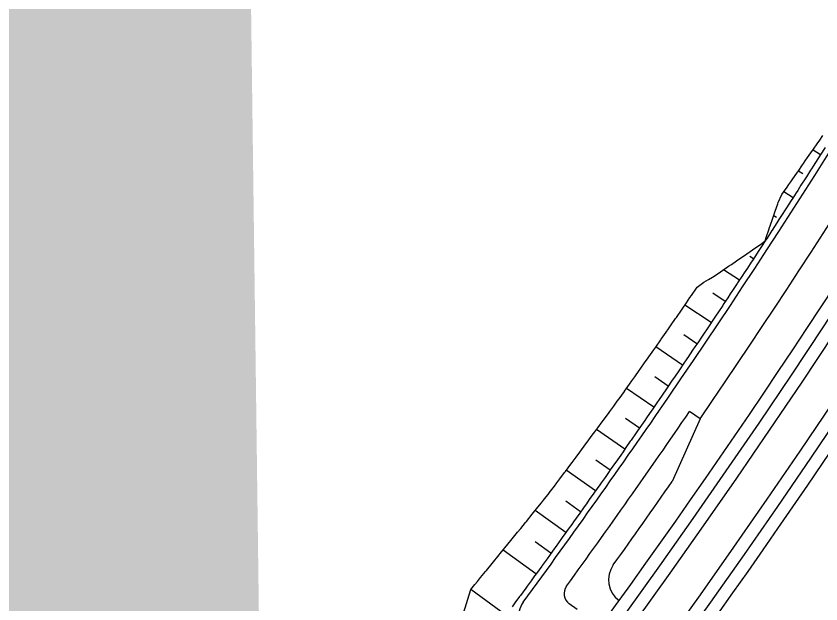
# Model space of a CAD drawing. Extents: x 6503541 to 6503743, y 5888004 to 5888145.
# Drawn here: x 6503685.576 to 6503687.09, y 5888087.368 to 5888088.473 of the extents above; entities that cross this region are included whole.
import ezdxf

# ---------------------------------------------------------------- set-up
doc = ezdxf.new("R2010")
doc.units = 0
doc.layers.add('12', color=7, linetype='Continuous')

msp = doc.modelspace()

# ---------------------------------------------------------------- linework, layer by layer
at = {"layer": '12'}
for p, q in [((6503686.8625, 5888087.7165), (6503686.8427, 5888087.73)), ((6503686.8625, 5888087.7165), (6503686.8101, 5888087.5985)), ((6503686.6312, 5888087.3577), (6503686.6165, 5888087.3685))]:
    msp.add_line(p, q, dxfattribs=at)
for points in [[(6503686.4971, 5888087.3473), (6503686.4314, 5888087.3958), (6503686.439, 5888087.405), (6503686.4438, 5888087.4109), (6503686.4498, 5888087.4182), (6503686.4589, 5888087.4293), (6503686.4606, 5888087.4313), (6503686.4714, 5888087.4445), (6503686.474, 5888087.4477), (6503686.4821, 5888087.4576), (6503686.4891, 5888087.4662), (6503686.4929, 5888087.4708), (6503686.5036, 5888087.484), (6503686.5041, 5888087.4846), (6503686.5144, 5888087.4972), (6503686.5192, 5888087.5031), (6503686.5251, 5888087.5104), (6503686.5341, 5888087.5216), (6503686.5358, 5888087.5236), (6503686.5464, 5888087.5369), (6503686.5491, 5888087.5402), (6503686.5571, 5888087.5501), (6503686.564, 5888087.5588), (6503686.5678, 5888087.5634), (6503686.5784, 5888087.5767), (6503686.5789, 5888087.5773), (6503686.5888, 5888087.5901), (6503686.5934, 5888087.5962), (6503686.599, 5888087.6037), (6503686.6077, 5888087.6153), (6503686.6092, 5888087.6174), (6503686.6194, 5888087.631), (6503686.6219, 5888087.6344), (6503686.6295, 5888087.6446), (6503686.6361, 5888087.6535), (6503686.6396, 5888087.6583), (6503686.6497, 5888087.6719), (6503686.6502, 5888087.6726), (6503686.6598, 5888087.6856), (6503686.6644, 5888087.6918), (6503686.6699, 5888087.6993), (6503686.6785, 5888087.711), (6503686.68, 5888087.713), (6503686.69, 5888087.7267), (6503686.6925, 5888087.7302), (6503686.7001, 5888087.7405), (6503686.7066, 5888087.7494), (6503686.7101, 5888087.7542), (6503686.7201, 5888087.7679), (6503686.7206, 5888087.7686), (6503686.73, 5888087.7818), (6503686.7344, 5888087.788), (6503686.7398, 5888087.7956), (6503686.7482, 5888087.8074), (6503686.7496, 5888087.8095), (6503686.7594, 5888087.8234), (6503686.7619, 5888087.8269), (6503686.7692, 5888087.8373), (6503686.7756, 5888087.8464), (6503686.779, 5888087.8512), (6503686.7887, 5888087.8652), (6503686.7892, 5888087.8659), (6503686.7985, 5888087.8791), (6503686.8029, 5888087.8854), (6503686.8082, 5888087.8931), (6503686.8164, 5888087.905), (6503686.8179, 5888087.9071), (6503686.8274, 5888087.9209), (6503686.83, 5888087.9246), (6503686.8369, 5888087.9347), (6503686.8435, 5888087.9442), (6503686.8464, 5888087.9485), (6503686.8559, 5888087.9623), (6503686.8569, 5888087.9638), (6503686.8698, 5888087.9733), (6503686.8781, 5888087.9783), (6503686.8856, 5888087.9829), (6503686.9004, 5888087.9922), (6503686.9012, 5888087.9928), (6503686.9161, 5888088.0031), (6503686.9215, 5888088.0068), (6503686.931, 5888088.0134), (6503686.9427, 5888088.0214), (6503686.946, 5888088.0237), (6503686.961, 5888088.034), (6503686.9639, 5888088.0361), (6503686.9759, 5888088.0444), (6503686.9847, 5888088.0511), (6503686.9869, 5888088.0573), (6503686.9925, 5888088.0738), (6503686.9927, 5888088.0744), (6503686.9982, 5888088.0901), (6503687.0008, 5888088.0976), (6503687.0039, 5888088.1065), (6503687.0089, 5888088.1208), (6503687.0096, 5888088.1228), (6503687.0165, 5888088.1384), (6503687.0194, 5888088.1424), (6503687.0262, 5888088.1522), (6503687.0294, 5888088.1567), (6503687.0331, 5888088.162), (6503687.0359, 5888088.166), (6503687.0455, 5888088.1798), (6503687.0468, 5888088.1816), (6503687.0551, 5888088.1936), (6503687.057, 5888088.1963), (6503687.0604, 5888088.2012), (6503687.0647, 5888088.2074), (6503687.074, 5888088.2208), (6503687.0743, 5888088.2213), (6503687.0839, 5888088.2352), (6503687.0844, 5888088.236), (6503687.0876, 5888088.2405), (6503687.0936, 5888088.2489)], [(6503687.0975, 5888088.2266), (6503687.0885, 5888088.2123), (6503687.0882, 5888088.2119), (6503687.0795, 5888088.1981), (6503687.0754, 5888088.1917), (6503687.0722, 5888088.1866), (6503687.0704, 5888088.1839), (6503687.0625, 5888088.1715), (6503687.0614, 5888088.1697), (6503687.0523, 5888088.1555), (6503687.0497, 5888088.1514), (6503687.0462, 5888088.1459), (6503687.0432, 5888088.1413), (6503687.0368, 5888088.1312), (6503687.0341, 5888088.1271), (6503687.025, 5888088.1129), (6503687.0239, 5888088.1111), (6503687.0159, 5888088.0988), (6503687.0109, 5888088.0911), (6503687.0067, 5888088.0846), (6503686.9979, 5888088.071), (6503686.9976, 5888088.0705), (6503686.9884, 5888088.0563), (6503686.9849, 5888088.051), (6503686.9792, 5888088.0422), (6503686.9718, 5888088.0309), (6503686.97, 5888088.0281), (6503686.9608, 5888088.014), (6503686.9587, 5888088.0109), (6503686.9515, 5888087.9999), (6503686.9456, 5888087.991), (6503686.9423, 5888087.9859), (6503686.933, 5888087.9718), (6503686.9325, 5888087.971), (6503686.9237, 5888087.9577), (6503686.9193, 5888087.9511), (6503686.9144, 5888087.9437), (6503686.906, 5888087.9311), (6503686.9051, 5888087.9297), (6503686.8957, 5888087.9156), (6503686.8928, 5888087.9113), (6503686.8864, 5888087.9016), (6503686.8795, 5888087.8914), (6503686.877, 5888087.8876), (6503686.8676, 5888087.8736), (6503686.8662, 5888087.8715), (6503686.8581, 5888087.8595), (6503686.8528, 5888087.8517), (6503686.8485, 5888087.8453), (6503686.8395, 5888087.8319), (6503686.839, 5888087.8312), (6503686.8294, 5888087.817), (6503686.8261, 5888087.8121), (6503686.8198, 5888087.8029), (6503686.8126, 5888087.7923), (6503686.8102, 5888087.7888), (6503686.8006, 5888087.7747), (6503686.7991, 5888087.7726), (6503686.7909, 5888087.7606), (6503686.7856, 5888087.7529), (6503686.7813, 5888087.7465), (6503686.7721, 5888087.7332), (6503686.7716, 5888087.7325), (6503686.7619, 5888087.7184), (6503686.7585, 5888087.7135), (6503686.7522, 5888087.7044), (6503686.7449, 5888087.6939), (6503686.7425, 5888087.6903), (6503686.7327, 5888087.6763), (6503686.7313, 5888087.6742), (6503686.723, 5888087.6623), (6503686.7176, 5888087.6546), (6503686.7132, 5888087.6483), (6503686.7039, 5888087.635), (6503686.7034, 5888087.6343), (6503686.6936, 5888087.6204), (6503686.6902, 5888087.6155), (6503686.6838, 5888087.6064), (6503686.6764, 5888087.5959), (6503686.674, 5888087.5924), (6503686.6641, 5888087.5785), (6503686.6626, 5888087.5764), (6503686.6542, 5888087.5646), (6503686.6488, 5888087.5569), (6503686.6443, 5888087.5507), (6503686.6349, 5888087.5374), (6503686.6344, 5888087.5367), (6503686.6245, 5888087.5228), (6503686.621, 5888087.518), (6503686.6146, 5888087.509), (6503686.6071, 5888087.4985), (6503686.6046, 5888087.4951), (6503686.5947, 5888087.4812), (6503686.5932, 5888087.4791), (6503686.5847, 5888087.4674), (6503686.5792, 5888087.4597), (6503686.5747, 5888087.4535), (6503686.5652, 5888087.4404), (6503686.5647, 5888087.4397), (6503686.5547, 5888087.4259), (6503686.5511, 5888087.421), (6503686.5446, 5888087.4121), (6503686.537, 5888087.4017), (6503686.5345, 5888087.3983), (6503686.5245, 5888087.3845), (6503686.5229, 5888087.3824), (6503686.5144, 5888087.3708), (6503686.5088, 5888087.3632)], [(6503687.0749, 5888088.2222), (6503687.0891, 5888088.2133)], [(6503687.0476, 5888088.1828), (6503687.0555, 5888088.1778)], [(6503687.0201, 5888088.1435), (6503687.0375, 5888088.1323)], [(6503687.0012, 5888088.0986), (6503687.0063, 5888088.0953)], [(6503686.9844, 5888088.0502), (6503686.9839, 5888088.0505)], [(6503686.985, 5888088.0519), (6503686.9854, 5888088.0517)], [(6503686.9629, 5888088.0172), (6503686.9561, 5888088.0216)], [(6503686.9365, 5888087.9771), (6503686.9068, 5888087.9967)], [(6503686.91, 5888087.9371), (6503686.8865, 5888087.9527)], [(6503686.8834, 5888087.8972), (6503686.8339, 5888087.9303)], [(6503686.8566, 5888087.8573), (6503686.8317, 5888087.8741)], [(6503686.8297, 5888087.8175), (6503686.7793, 5888087.8517)], [(6503686.8027, 5888087.7779), (6503686.7773, 5888087.7953)], [(6503686.7756, 5888087.7383), (6503686.7242, 5888087.7736)], [(6503686.7483, 5888087.6988), (6503686.7222, 5888087.7169)], [(6503686.7209, 5888087.6594), (6503686.6678, 5888087.6964)], [(6503686.6934, 5888087.62), (6503686.6664, 5888087.639)], [(6503686.6657, 5888087.5808), (6503686.6109, 5888087.6196)], [(6503686.6379, 5888087.5417), (6503686.61, 5888087.5616)], [(6503686.61, 5888087.5026), (6503686.5522, 5888087.5441)], [(6503686.582, 5888087.4637), (6503686.5521, 5888087.4853)], [(6503686.5538, 5888087.4248), (6503686.492, 5888087.4697)], [(6503686.3984, 5888087.2884), (6503686.4314, 5888087.3958)]]:
    msp.add_lwpolyline(points, dxfattribs=at)
for centre, radius, start, end in [((6503674.6145, 5888096.105), 14.7732, 325.59328, 335.91738), ((6503674.6145, 5888096.105), 14.8452, 325.59328, 335.91738), ((6503674.6145, 5888096.105), 14.9172, 323.94916, 335.91738), ((6503674.6145, 5888096.105), 14.9412, 282.48188, 335.91738), ((6503674.6145, 5888096.105), 14.9652, 282.48188, 335.91738), ((6503674.6145, 5888096.105), 15.0348, 282.48188, 335.91738), ((6503674.6145, 5888096.105), 15.0588, 282.48188, 335.91738), ((6503674.6145, 5888096.105), 15.0828, 323.95246, 335.91738), ((6503676.1325, 5888094.874), 13.32, 324.65355, 332.4155), ((6503674.6145, 5888096.105), 14.7732, 323.76165, 325.59328), ((6503674.6145, 5888096.105), 14.8212, 324.04116, 325.59328), ((6503674.6145, 5888096.105), 14.8692, 324.36398, 325.10422), ((6503686.7382, 5888087.4137), 0.048, 144.364, 234.2501), ((6503686.6308, 5888087.3878), 0.024, 144.0412, 233.5622), ((6503686.5688, 5888087.3435), 0.048, 143.7616, 234.2501)]:
    msp.add_arc(centre, radius, start, end, dxfattribs=at)

# ---------------------------------------------------------------- texts
msp.add_text('14', height=4.22297, rotation=0.7393, dxfattribs=at).set_placement((6503684.141, 5888085.213))

doc.saveas('drawing.dxf')
